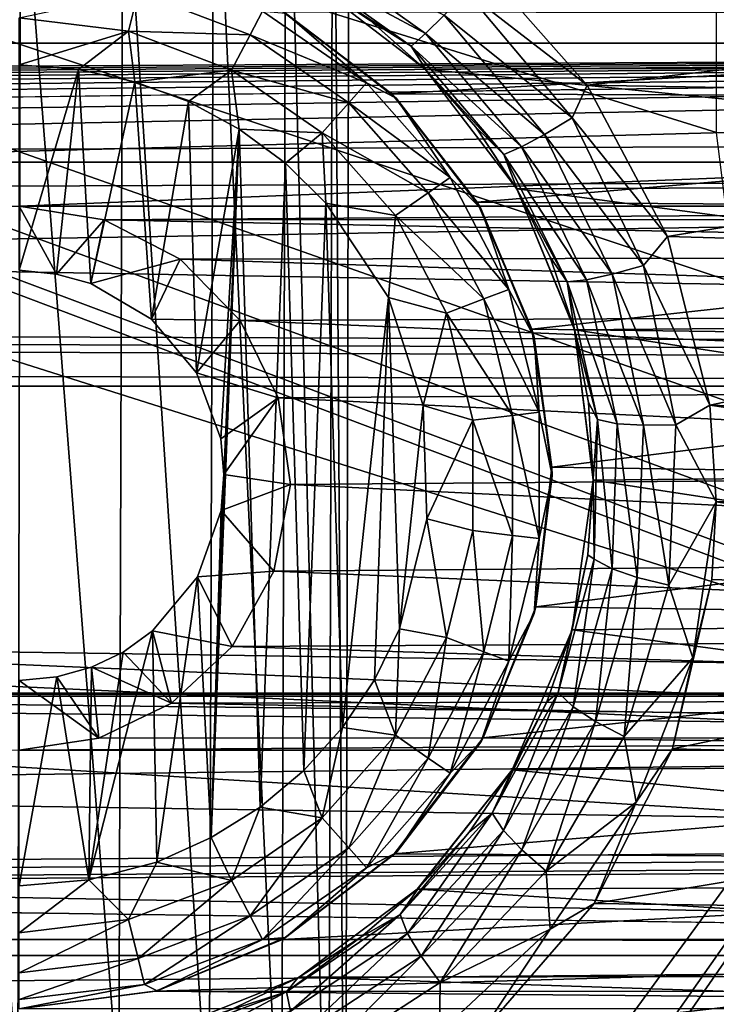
# Model space of a CAD drawing. Header units: metres. Extents: x -95 to 103, y -12 to 12.
# Tile 328 of 520: x -24.2 to -22.5, y -3.67 to -1.27. Entities that reach past the tile are written whole.
import ezdxf

# ---------------------------------------------------------------- set-up
doc = ezdxf.new("R2010")
doc.units = ezdxf.units.M
doc.layers.add('solid_P74500', color=7, linetype='CONTINUOUS')
doc.layers.add('solid_P74500_01', color=7, linetype='CONTINUOUS')

msp = doc.modelspace()

# ---------------------------------------------------------------- linework, layer by layer
at = {"layer": 'solid_P74500'}
for points in [[(-21.509121, -2.955877, 0.5), (-37.956421, 3.255723, 0.5), (-37.956421, 2.251903, 0.5)], [(-22.5, -1.545012, 0.5), (-22.5, 1.545012, 0.5), (-37.956421, 3.255723, 0.5)], [(-22.454512, -1.91126, 0.5), (-22.5, -1.545012, 0.5), (-37.956421, 3.255723, 0.5)], [(-22.322382, -2.252624, 0.5), (-22.454512, -1.91126, 0.5), (-37.956421, 3.255723, 0.5)], [(-22.111977, -2.551388, 0.5), (-22.322382, -2.252624, 0.5), (-37.956421, 3.255723, 0.5)], [(-21.835627, -2.790458, 0.5), (-22.111977, -2.551388, 0.5), (-37.956421, 3.255723, 0.5)], [(-21.509121, -2.955877, 0.5), (-21.835627, -2.790458, 0.5), (-37.956421, 3.255723, 0.5)], [(-21.509121, -2.955877, 0.5), (-37.956421, 2.251903, 0.5), (-37.956421, -2.251903, 0.5)], [(-94.018356, -1.947775, 12.347315), (89.300003, 0, 12.5), (-94.018356, 0, 12.5)], [(-20.006725, 0, -1.8), (-19.994944, -4.65, -1.8), (-23.55798, -5.118156, -1.8)], [(-20.006725, 0, -1.8), (-23.55798, -5.118156, -1.8), (-23.445156, -4.898603, -1.8)], [(-20.006725, 0, -1.8), (-23.445156, -4.898603, -1.8), (-23.405056, -4.65, -1.8)], [(-23.433969, -0.252288, -1.8), (-23.393276, 0, -1.8), (-23.405056, -4.65, -1.8)], [(-23.393276, 0, -1.8), (-20.006725, 0, -1.8), (-23.405056, -4.65, -1.8)], [(-23.548464, -0.475095, -1.8), (-23.433969, -0.252288, -1.8), (-23.445498, -4.400194, -1.8)], [(-23.433969, -0.252288, -1.8), (-23.405056, -4.65, -1.8), (-23.445498, -4.400194, -1.8)], [(-90.699997, -1.617044, 10.880484), (-13, -1.617046, 10.880494), (-13, -0.3, 10.995909)], [(-90.699997, -1.617044, 10.880484), (-13, -0.3, 10.995909), (-90.699997, -0.3, 10.995909)], [(-23.724806, -0.651567, -1.8), (-23.548464, -0.475095, -1.8), (-23.560225, -4.178985, -1.8)], [(-23.548464, -0.475095, -1.8), (-23.445498, -4.400194, -1.8), (-23.560225, -4.178985, -1.8)], [(-15, -0.5, -8.68562), (-85.675003, -1.327031, -8.597901), (-14.325, -1.326951, -8.597916)], [(-15, -0.5, -8.68562), (-85, -0.5, -8.68562), (-85.675003, -1.327031, -8.597901)], [(-23.94714, -0.765777, -1.8), (-23.724806, -0.651567, -1.8), (-23.736332, -4.004628, -1.8)], [(-23.724806, -0.651567, -1.8), (-23.560225, -4.178985, -1.8), (-23.736332, -4.004628, -1.8)], [(-8.2, -2.162539, 9.147798), (-90.699997, -2.162539, 9.147798), (-90.699997, -0.726812, 9.37156)], [(-8.2, -2.162539, 9.147798), (-90.699997, -0.726812, 9.37156), (-8.2, -0.726812, 9.37156)], [(-24.196846, -0.806697, -1.8), (-23.94714, -0.765777, -1.8), (-23.957003, -3.893337, -1.8)], [(-23.94714, -0.765777, -1.8), (-23.736332, -4.004628, -1.8), (-23.957003, -3.893337, -1.8)], [(-24.446598, -0.767877, -1.8), (-24.196846, -0.806697, -1.8), (-24.203108, -3.855084, -1.8)], [(-24.196846, -0.806697, -1.8), (-23.957003, -3.893337, -1.8), (-24.203108, -3.855084, -1.8)], [(-23.504221, -1.092901, -12.352194), (-23.209248, -1.303278, -12.332264), (-23.528614, -1.132334, -12.267335)], [(-23.163731, -1.258632, -12.392963), (-23.209248, -1.303278, -12.332264), (-23.504221, -1.092901, -12.352194)], [(-23.109192, -1.202083, -12.432596), (-23.085049, -1.123883, -12.449373), (-22.814667, -1.429255, -12.41802)], [(-20.339701, -1.146616, -12.4473), (-22.814667, -1.429255, -12.41802), (-23.085049, -1.123883, -12.449373)], [(-23.528614, -1.132334, -12.267335), (-23.244205, -1.33405, -12.247517), (-23.496389, -1.169656, -12.166054)], [(-23.209248, -1.303278, -12.332264), (-23.244205, -1.33405, -12.247517), (-23.528614, -1.132334, -12.267335)], [(-20.339701, -1.146616, -12.4473), (-20.610275, -1.466333, -12.413697), (-22.814667, -1.429255, -12.41802)], [(-20.182714, -1.38336, -11.416493), (-19.89571, -1.165409, -11.440796), (-23.498343, -1.168839, -11.440447)], [(-20.182714, -1.38336, -11.416493), (-23.498343, -1.168839, -11.440447), (-23.210138, -1.390416, -11.415636)], [(-23.344067, -1.272129, -12.156167), (-23.210138, -1.390416, -11.415636), (-23.498343, -1.168839, -11.440447)], [(-23.344067, -1.272129, -12.156167), (-23.498343, -1.168839, -11.440447), (-23.496389, -1.169656, -12.166054)], [(-23.244205, -1.33405, -12.247517), (-23.344067, -1.272129, -12.156167), (-23.496389, -1.169656, -12.166054)], [(-23.909899, -1.203009, -12.912048), (-23.93321, -1.297589, -12.977164), (-24.200001, -1.265195, -12.977164)], [(-23.636656, -1.306637, -12.912048), (-23.93321, -1.297589, -12.977164), (-23.909899, -1.203009, -12.912048)], [(-23.636656, -1.306637, -12.912048), (-23.909899, -1.203009, -12.912048), (-23.60643, -1.249048, -12.814588)], [(-23.163731, -1.258632, -12.392963), (-23.109192, -1.202083, -12.432596), (-22.851469, -1.508585, -12.398896)], [(-22.851469, -1.508585, -12.398896), (-23.109192, -1.202083, -12.432596), (-22.814667, -1.429255, -12.41802)], [(-24.200001, -1.265195, -12.977164), (-23.93321, -1.297589, -12.977164), (-24.200001, -1.38, -13)], [(-23.636656, -1.306637, -12.912048), (-23.60643, -1.249048, -12.814588), (-23.353024, -1.423962, -12.814588)], [(-23.353024, -1.423962, -12.814588), (-23.60643, -1.249048, -12.814588), (-23.549999, -1.254167, -12.7)], [(-19.852089, -1.25561, -9.820053), (-23.291304, -1.450814, -9.793117), (-23.557013, -1.250405, -9.820717)], [(-23.549999, -1.254167, -12.7), (-23.557013, -1.250405, -9.820717), (-23.291304, -1.450814, -9.793117)], [(-23.549999, -1.254167, -12.7), (-23.291304, -1.450814, -9.793117), (-23.280762, -1.460761, -12.7)], [(-23.353024, -1.423962, -12.814588), (-23.549999, -1.254167, -12.7), (-23.280762, -1.460761, -12.7)], [(-19.852089, -1.25561, -9.820053), (-20.120081, -1.462097, -9.791439), (-23.291304, -1.450814, -9.793117)], [(-23.163731, -1.258632, -12.392963), (-22.918839, -1.549119, -12.359377), (-23.209248, -1.303278, -12.332264)], [(-23.163731, -1.258632, -12.392963), (-22.851469, -1.508585, -12.398896), (-22.918839, -1.549119, -12.359377)], [(-23.206495, -1.393618, -12.142336), (-23.210138, -1.390416, -11.415636), (-23.344067, -1.272129, -12.156167)], [(-23.244205, -1.33405, -12.247517), (-23.206495, -1.393618, -12.142336), (-23.344067, -1.272129, -12.156167)], [(-23.93321, -1.297589, -12.977164), (-24.054956, -1.39136, -13), (-24.200001, -1.38, -13)], [(-23.93321, -1.297589, -12.977164), (-23.917509, -1.420984, -13), (-24.054956, -1.39136, -13)], [(-23.93321, -1.297589, -12.977164), (-23.681925, -1.392889, -12.977164), (-23.917509, -1.420984, -13)], [(-23.636656, -1.306637, -12.912048), (-23.681925, -1.392889, -12.977164), (-23.93321, -1.297589, -12.977164)], [(-23.396152, -1.472644, -12.912048), (-23.681925, -1.392889, -12.977164), (-23.636656, -1.306637, -12.912048)], [(-23.396152, -1.472644, -12.912048), (-23.636656, -1.306637, -12.912048), (-23.353024, -1.423962, -12.814588)], [(-23.209248, -1.303278, -12.332264), (-22.975004, -1.579649, -12.298852), (-23.244205, -1.33405, -12.247517)], [(-22.918839, -1.549119, -12.359377), (-22.975004, -1.579649, -12.298852), (-23.209248, -1.303278, -12.332264)], [(-84.199997, -1.723817, -8.527512), (-14.325, -1.326951, -8.597916), (-85.675003, -1.327031, -8.597901)], [(-84.199997, -1.723817, -8.527512), (-79.199997, -1.723817, -8.527512), (-14.325, -1.326951, -8.597916)], [(-79.199997, -1.723817, -8.527512), (-74.199997, -1.723817, -8.527512), (-14.325, -1.326951, -8.597916)], [(-74.199997, -1.723817, -8.527512), (-69.199997, -1.723817, -8.527512), (-14.325, -1.326951, -8.597916)], [(-69.199997, -1.723817, -8.527512), (-64.199997, -1.723817, -8.527512), (-14.325, -1.326951, -8.597916)], [(-64.199997, -1.723817, -8.527512), (-59.200001, -1.723817, -8.527512), (-14.325, -1.326951, -8.597916)], [(-59.200001, -1.723817, -8.527512), (-54.200001, -1.723817, -8.527512), (-14.325, -1.326951, -8.597916)], [(-54.200001, -1.723817, -8.527512), (-49.200001, -1.723817, -8.527512), (-14.325, -1.326951, -8.597916)], [(-49.200001, -1.723817, -8.527512), (-44.200001, -1.723817, -8.527512), (-14.325, -1.326951, -8.597916)], [(-44.200001, -1.723817, -8.527512), (-39.200001, -1.723817, -8.527512), (-14.325, -1.326951, -8.597916)], [(-39.200001, -1.723817, -8.527512), (-34.200001, -1.723817, -8.527512), (-14.325, -1.326951, -8.597916)], [(-34.200001, -1.723817, -8.527512), (-29.200001, -1.723817, -8.527512), (-14.325, -1.326951, -8.597916)], [(-24.200001, -1.723817, -8.527512), (-14.325, -1.326951, -8.597916), (-29.200001, -1.723817, -8.527512)], [(-24.200001, -1.723817, -8.527512), (-19.200001, -1.723817, -8.527512), (-14.325, -1.326951, -8.597916)], [(-23.244205, -1.33405, -12.247517), (-23.018057, -1.598545, -12.214349), (-23.206495, -1.393618, -12.142336)], [(-22.975004, -1.579649, -12.298852), (-23.018057, -1.598545, -12.214349), (-23.244205, -1.33405, -12.247517)], [(-24.200001, -1.38, -13), (-24.054956, -1.39136, -13), (-24.200001, -1.88, -13)], [(-20.406647, -1.6701, -11.378082), (-20.182714, -1.38336, -11.416493), (-23.210138, -1.390416, -11.415636)], [(-20.406647, -1.6701, -11.378082), (-23.210138, -1.390416, -11.415636), (-22.986534, -1.68181, -11.376358)], [(-23.08605, -1.531992, -12.124983), (-22.986534, -1.68181, -11.376358), (-23.210138, -1.390416, -11.415636)], [(-23.08605, -1.531992, -12.124983), (-23.210138, -1.390416, -11.415636), (-23.206495, -1.393618, -12.142336)], [(-24.054956, -1.39136, -13), (-24.108688, -1.889473, -13), (-24.200001, -1.88, -13)], [(-24.054956, -1.39136, -13), (-24.024685, -1.912145, -13), (-24.108688, -1.889473, -13)], [(-24.054956, -1.39136, -13), (-23.917509, -1.420984, -13), (-24.024685, -1.912145, -13)], [(-23.681925, -1.392889, -12.977164), (-23.787128, -1.469263, -13), (-23.917509, -1.420984, -13)], [(-23.681925, -1.392889, -12.977164), (-23.663015, -1.536785, -13), (-23.787128, -1.469263, -13)], [(-23.681925, -1.392889, -12.977164), (-23.460747, -1.545556, -12.977164), (-23.663015, -1.536785, -13)], [(-23.396152, -1.472644, -12.912048), (-23.460747, -1.545556, -12.977164), (-23.681925, -1.392889, -12.977164)], [(-23.018057, -1.598545, -12.214349), (-23.08605, -1.531992, -12.124983), (-23.206495, -1.393618, -12.142336)], [(-23.917509, -1.420984, -13), (-23.876675, -1.999008, -13), (-24.024685, -1.912145, -13)], [(-23.917509, -1.420984, -13), (-23.787128, -1.469263, -13), (-23.876675, -1.999008, -13)], [(-23.396152, -1.472644, -12.912048), (-23.353024, -1.423962, -12.814588), (-23.14884, -1.654437, -12.814588)], [(-23.14884, -1.654437, -12.814588), (-23.353024, -1.423962, -12.814588), (-23.280762, -1.460761, -12.7)], [(-22.851469, -1.508585, -12.398896), (-22.814667, -1.429255, -12.41802), (-22.619183, -1.798082, -12.37)], [(-20.610275, -1.466333, -12.413697), (-22.619183, -1.798082, -12.37), (-22.814667, -1.429255, -12.41802)], [(-20.120081, -1.462097, -9.791439), (-23.083183, -1.714678, -9.750379), (-23.291304, -1.450814, -9.793117)], [(-23.280762, -1.460761, -12.7), (-23.291304, -1.450814, -9.793117), (-23.083183, -1.714678, -9.750379)], [(-23.280762, -1.460761, -12.7), (-23.083183, -1.714678, -9.750379), (-23.074167, -1.73, -12.7)], [(-23.14884, -1.654437, -12.814588), (-23.280762, -1.460761, -12.7), (-23.074167, -1.73, -12.7)], [(-20.120081, -1.462097, -9.791439), (-20.328276, -1.734278, -9.746911), (-23.083183, -1.714678, -9.750379)], [(-23.787128, -1.469263, -13), (-23.767344, -2.12986, -13), (-23.876675, -1.999008, -13)], [(-23.787128, -1.469263, -13), (-23.663015, -1.536785, -13), (-23.767344, -2.12986, -13)], [(-23.202366, -1.691383, -12.912048), (-23.460747, -1.545556, -12.977164), (-23.396152, -1.472644, -12.912048)], [(-23.202366, -1.691383, -12.912048), (-23.396152, -1.472644, -12.912048), (-23.14884, -1.654437, -12.814588)], [(-20.610275, -1.466333, -12.413697), (-20.799236, -1.848754, -12.362529), (-22.619183, -1.798082, -12.37)], [(-22.918839, -1.549119, -12.359377), (-22.851469, -1.508585, -12.398896), (-22.677946, -1.868371, -12.348542)], [(-22.677946, -1.868371, -12.348542), (-22.851469, -1.508585, -12.398896), (-22.619183, -1.798082, -12.37)], [(-22.984854, -1.684718, -12.102948), (-22.986534, -1.68181, -11.376358), (-23.08605, -1.531992, -12.124983)], [(-23.018057, -1.598545, -12.214349), (-22.984854, -1.684718, -12.102948), (-23.08605, -1.531992, -12.124983)], [(-23.663015, -1.536785, -13), (-23.708231, -2.290595, -13), (-23.767344, -2.12986, -13)], [(-23.663015, -1.536785, -13), (-23.731501, -3.262584, -13), (-23.70072, -2.377952, -13)], [(-23.663015, -1.536785, -13), (-23.611973, -3.188541, -13), (-23.731501, -3.262584, -13)], [(-23.663015, -1.536785, -13), (-23.70072, -2.377952, -13), (-23.708231, -2.290595, -13)], [(-23.663015, -1.536785, -13), (-23.550756, -1.619436, -13), (-23.611973, -3.188541, -13)], [(-23.460747, -1.545556, -12.977164), (-23.550756, -1.619436, -13), (-23.663015, -1.536785, -13)], [(-23.460747, -1.545556, -12.977164), (-23.451893, -1.71681, -13), (-23.550756, -1.619436, -13)], [(-23.460747, -1.545556, -12.977164), (-23.282534, -1.746719, -12.977164), (-23.451893, -1.71681, -13)], [(-23.202366, -1.691383, -12.912048), (-23.282534, -1.746719, -12.977164), (-23.460747, -1.545556, -12.977164)], [(-22.918839, -1.549119, -12.359377), (-22.75362, -1.890035, -12.309217), (-22.975004, -1.579649, -12.298852)], [(-22.918839, -1.549119, -12.359377), (-22.677946, -1.868371, -12.348542), (-22.75362, -1.890035, -12.309217)], [(-22.975004, -1.579649, -12.298852), (-22.816313, -1.903859, -12.248991), (-23.018057, -1.598545, -12.214349)], [(-22.75362, -1.890035, -12.309217), (-22.816313, -1.903859, -12.248991), (-22.975004, -1.579649, -12.298852)], [(-23.018057, -1.598545, -12.214349), (-22.863821, -1.908603, -12.164905), (-22.984854, -1.684718, -12.102948)], [(-22.816313, -1.903859, -12.248991), (-22.863821, -1.908603, -12.164905), (-23.018057, -1.598545, -12.214349)], [(-90.699997, -1.617044, 10.880484), (-90.699997, -2.910733, 10.607904), (-13, -1.617046, 10.880494)], [(-90.699997, -2.910733, 10.607904), (-13, -2.910733, 10.607904), (-13, -1.617046, 10.880494)], [(-23.550756, -1.619436, -13), (-23.505365, -3.099296, -13), (-23.611973, -3.188541, -13)], [(-23.550756, -1.619436, -13), (-23.451893, -1.71681, -13), (-23.505365, -3.099296, -13)], [(-23.202366, -1.691383, -12.912048), (-23.14884, -1.654437, -12.814588), (-23.005747, -1.92708, -12.814588)], [(-23.005747, -1.92708, -12.814588), (-23.14884, -1.654437, -12.814588), (-23.074167, -1.73, -12.7)], [(-20.548954, -2.005872, -11.323713), (-20.406647, -1.6701, -11.378082), (-22.986534, -1.68181, -11.376358)], [(-23.066559, -1.950143, -12.912048), (-23.282534, -1.746719, -12.977164), (-23.202366, -1.691383, -12.912048)], [(-23.066559, -1.950143, -12.912048), (-23.202366, -1.691383, -12.912048), (-23.005747, -1.92708, -12.814588)], [(-20.548954, -2.005872, -11.323713), (-22.986534, -1.68181, -11.376358), (-22.846163, -2.025086, -11.320292)], [(-22.846676, -2.021512, -12.043838), (-22.846163, -2.025086, -11.320292), (-22.986534, -1.68181, -11.376358)], [(-22.904757, -1.848638, -12.075824), (-22.986534, -1.68181, -11.376358), (-22.984854, -1.684718, -12.102948)], [(-22.846676, -2.021512, -12.043838), (-22.986534, -1.68181, -11.376358), (-22.904757, -1.848638, -12.075824)], [(-22.863821, -1.908603, -12.164905), (-22.904757, -1.848638, -12.075824), (-22.984854, -1.684718, -12.102948)], [(-24.200001, -1.723817, -8.527512), (-23.9928, -1.757161, -8.520703), (-19.200001, -1.723817, -8.527512)], [(-24.108688, -1.889473, -13), (-23.9928, -1.757161, -8.520703), (-24.200001, -1.723817, -8.527512)], [(-24.200001, -1.88, -13), (-24.108688, -1.889473, -13), (-24.200001, -1.723817, -8.527512)], [(-23.9928, -1.757161, -8.520703), (-19.403357, -1.756095, -8.520923), (-19.200001, -1.723817, -8.527512)], [(-23.451893, -1.71681, -13), (-23.411119, -2.99403, -13), (-23.505365, -3.099296, -13)], [(-23.451893, -1.71681, -13), (-23.298901, -1.946654, -13), (-23.411119, -2.99403, -13)], [(-23.282534, -1.746719, -12.977164), (-23.298901, -1.946654, -13), (-23.451893, -1.71681, -13)], [(-20.328276, -1.734278, -9.746911), (-22.949829, -2.023391, -9.691021), (-23.083183, -1.714678, -9.750379)], [(-23.074167, -1.73, -12.7), (-23.083183, -1.714678, -9.750379), (-22.949829, -2.023391, -9.691021)], [(-23.282534, -1.746719, -12.977164), (-23.157639, -1.984685, -12.977164), (-23.298901, -1.946654, -13)], [(-23.066559, -1.950143, -12.912048), (-23.157639, -1.984685, -12.977164), (-23.282534, -1.746719, -12.977164)], [(-23.074167, -1.73, -12.7), (-22.949829, -2.023391, -9.691021), (-22.944296, -2.043535, -12.7)], [(-23.005747, -1.92708, -12.814588), (-23.074167, -1.73, -12.7), (-22.944296, -2.043535, -12.7)], [(-20.328276, -1.734278, -9.746911), (-20.458294, -2.055073, -9.684352), (-22.949829, -2.023391, -9.691021)], [(-24.108688, -1.889473, -13), (-24.024685, -1.912145, -13), (-23.9928, -1.757161, -8.520703)], [(-24.024685, -1.912145, -13), (-23.807367, -1.853611, -8.500242), (-23.9928, -1.757161, -8.520703)], [(-23.9928, -1.757161, -8.520703), (-19.582502, -1.845929, -8.501914), (-19.403357, -1.756095, -8.520923)], [(-23.9928, -1.757161, -8.520703), (-23.807367, -1.853611, -8.500242), (-19.582502, -1.845929, -8.501914)], [(-17, -2.917726, 11.123708), (-90.699997, -2.917726, 11.123708), (-92.5, -1.797398, 11.358476)], [(-22.677946, -1.868371, -12.348542), (-22.619183, -1.798082, -12.37), (-22.515591, -2.208822, -12.303296)], [(-20.799236, -1.848754, -12.362529), (-22.515591, -2.208822, -12.303296), (-22.619183, -1.798082, -12.37)], [(-23.807367, -1.853611, -8.500242), (-19.726404, -1.985125, -8.470494), (-19.582502, -1.845929, -8.501914)], [(-24.024685, -1.912145, -13), (-23.876675, -1.999008, -13), (-23.807367, -1.853611, -8.500242)], [(-23.876675, -1.999008, -13), (-23.660755, -2.0028, -8.466332), (-23.807367, -1.853611, -8.500242)], [(-23.807367, -1.853611, -8.500242), (-23.660755, -2.0028, -8.466332), (-19.726404, -1.985125, -8.470494)], [(-22.863821, -1.908603, -12.164905), (-22.846676, -2.021512, -12.043838), (-22.904757, -1.848638, -12.075824)], [(-22.75362, -1.890035, -12.309217), (-22.677946, -1.868371, -12.348542), (-22.598654, -2.25656, -12.280843)], [(-22.598654, -2.25656, -12.280843), (-22.677946, -1.868371, -12.348542), (-22.515591, -2.208822, -12.303296)], [(-20.799236, -1.848754, -12.362529), (-20.890749, -2.265586, -12.292971), (-22.515591, -2.208822, -12.303296)], [(-22.75362, -1.890035, -12.309217), (-22.677485, -2.258013, -12.241775), (-22.816313, -1.903859, -12.248991)], [(-22.75362, -1.890035, -12.309217), (-22.598654, -2.25656, -12.280843), (-22.677485, -2.258013, -12.241775)], [(-22.816313, -1.903859, -12.248991), (-22.741932, -2.2541, -12.181941), (-22.863821, -1.908603, -12.164905)], [(-22.863821, -1.908603, -12.164905), (-22.789577, -2.244018, -12.098402), (-22.846676, -2.021512, -12.043838)], [(-22.741932, -2.2541, -12.181941), (-22.789577, -2.244018, -12.098402), (-22.863821, -1.908603, -12.164905)], [(-22.677485, -2.258013, -12.241775), (-22.741932, -2.2541, -12.181941), (-22.816313, -1.903859, -12.248991)], [(-23.066559, -1.950143, -12.912048), (-23.005747, -1.92708, -12.814588), (-22.932058, -2.226044, -12.814588)], [(-22.932058, -2.226044, -12.814588), (-23.005747, -1.92708, -12.814588), (-22.944296, -2.043535, -12.7)], [(-23.298901, -1.946654, -13), (-23.33312, -2.878491, -13), (-23.411119, -2.99403, -13)], [(-23.298901, -1.946654, -13), (-23.272678, -2.75358, -13), (-23.33312, -2.878491, -13)], [(-23.298901, -1.946654, -13), (-23.214642, -2.209673, -13), (-23.272678, -2.75358, -13)], [(-23.157639, -1.984685, -12.977164), (-23.214642, -2.209673, -13), (-23.298901, -1.946654, -13)], [(-22.996624, -2.233884, -12.912048), (-23.157639, -1.984685, -12.977164), (-23.066559, -1.950143, -12.912048)], [(-22.996624, -2.233884, -12.912048), (-23.066559, -1.950143, -12.912048), (-22.932058, -2.226044, -12.814588)], [(-23.660755, -2.0028, -8.466332), (-19.822985, -2.164172, -8.426527), (-19.726404, -1.985125, -8.470494)], [(-23.157639, -1.984685, -12.977164), (-23.093323, -2.245625, -12.977164), (-23.214642, -2.209673, -13)], [(-22.996624, -2.233884, -12.912048), (-23.093323, -2.245625, -12.977164), (-23.157639, -1.984685, -12.977164)], [(-23.876675, -1.999008, -13), (-23.767344, -2.12986, -13), (-23.660755, -2.0028, -8.466332)], [(-23.767344, -2.12986, -13), (-23.568012, -2.190957, -8.419602), (-23.660755, -2.0028, -8.466332)], [(-23.660755, -2.0028, -8.466332), (-23.568012, -2.190957, -8.419602), (-19.822985, -2.164172, -8.426527)], [(-20.59923, -2.369275, -11.25329), (-20.548954, -2.005872, -11.323713), (-22.846163, -2.025086, -11.320292)], [(-20.458294, -2.055073, -9.684352), (-22.901043, -2.360147, -9.614557), (-22.949829, -2.023391, -9.691021)], [(-22.944296, -2.043535, -12.7), (-22.949829, -2.023391, -9.691021), (-22.901043, -2.360147, -9.614557)], [(-22.811359, -2.202023, -12.006561), (-22.846163, -2.025086, -11.320292), (-22.846676, -2.021512, -12.043838)], [(-22.789577, -2.244018, -12.098402), (-22.811359, -2.202023, -12.006561), (-22.846676, -2.021512, -12.043838)], [(-20.59923, -2.369275, -11.25329), (-22.846163, -2.025086, -11.320292), (-22.800606, -2.391351, -11.248619)], [(-22.80002, -2.387494, -11.96336), (-22.800606, -2.391351, -11.248619), (-22.846163, -2.025086, -11.320292)], [(-22.80002, -2.387494, -11.96336), (-22.846163, -2.025086, -11.320292), (-22.811359, -2.202023, -12.006561)], [(-22.944296, -2.043535, -12.7), (-22.901043, -2.360147, -9.614557), (-22.9, -2.38, -12.7)], [(-22.932058, -2.226044, -12.814588), (-22.944296, -2.043535, -12.7), (-22.9, -2.38, -12.7)], [(-20.458294, -2.055073, -9.684352), (-20.499374, -2.396642, -9.605525), (-22.901043, -2.360147, -9.614557)], [(-23.767344, -2.12986, -13), (-23.708231, -2.290595, -13), (-23.568012, -2.190957, -8.419602)], [(-16.67, -3.55, 8.703878), (-90.699997, -3.55, 8.703878), (-90.699997, -2.162539, 9.147798)], [(-16.67, -3.301332, 8.801205), (-16.67, -3.55, 8.703878), (-90.699997, -2.162539, 9.147798)], [(-16.67, -3.301332, 8.801205), (-90.699997, -2.162539, 9.147798), (-16.67, -3.05, 8.891428)], [(-14.67, -3.05, 8.891428), (-16.67, -3.05, 8.891428), (-90.699997, -2.162539, 9.147798)], [(-8.2, -2.162539, 9.147798), (-14.67, -3.05, 8.891428), (-90.699997, -2.162539, 9.147798)], [(-23.568012, -2.190957, -8.419602), (-19.861526, -2.371784, -8.370462), (-19.822985, -2.164172, -8.426527)], [(-23.708231, -2.290595, -13), (-23.70072, -2.377952, -13), (-23.568012, -2.190957, -8.419602)], [(-23.70072, -2.377952, -13), (-23.538437, -2.402006, -8.36184), (-23.568012, -2.190957, -8.419602)], [(-23.568012, -2.190957, -8.419602), (-23.538437, -2.402006, -8.36184), (-19.861526, -2.371784, -8.370462)], [(-22.789577, -2.244018, -12.098402), (-22.80002, -2.387494, -11.96336), (-22.811359, -2.202023, -12.006561)], [(-23.214642, -2.209673, -13), (-23.205721, -2.485715, -13), (-23.272678, -2.75358, -13)], [(-23.093323, -2.245625, -12.977164), (-23.205721, -2.485715, -13), (-23.214642, -2.209673, -13)], [(-22.996624, -2.233884, -12.912048), (-22.932058, -2.226044, -12.814588), (-22.932058, -2.533956, -12.814588)], [(-22.932058, -2.533956, -12.814588), (-22.932058, -2.226044, -12.814588), (-22.9, -2.38, -12.7)], [(-22.598654, -2.25656, -12.280843), (-22.515591, -2.208822, -12.303296), (-22.50016, -2.444274, -12.258692)], [(-20.899744, -2.4446, -12.258627), (-22.50016, -2.444274, -12.258692), (-22.515591, -2.208822, -12.303296)], [(-20.890749, -2.265586, -12.292971), (-20.899744, -2.4446, -12.258627), (-22.515591, -2.208822, -12.303296)], [(-37.956421, -2.251903, 0.5), (-37.956421, -3.255723, 0.5), (-16.67, -3.55, 0.5)], [(-21.149256, -3.037568, 0.5), (-37.956421, -2.251903, 0.5), (-16.67, -3.55, 0.5)], [(-21.509121, -2.955877, 0.5), (-37.956421, -2.251903, 0.5), (-21.149256, -3.037568, 0.5)], [(-23.093323, -2.245625, -12.977164), (-23.093323, -2.514375, -12.977164), (-23.205721, -2.485715, -13)], [(-22.996624, -2.526116, -12.912048), (-23.093323, -2.245625, -12.977164), (-22.996624, -2.233884, -12.912048)], [(-22.996624, -2.526116, -12.912048), (-23.093323, -2.514375, -12.977164), (-23.093323, -2.245625, -12.977164)], [(-22.996624, -2.526116, -12.912048), (-22.996624, -2.233884, -12.912048), (-22.932058, -2.533956, -12.814588)], [(-22.789577, -2.244018, -12.098402), (-22.797722, -2.584071, -12.016756), (-22.80002, -2.387494, -11.96336)], [(-22.754154, -2.607856, -12.099747), (-22.797722, -2.584071, -12.016756), (-22.789577, -2.244018, -12.098402)], [(-22.741932, -2.2541, -12.181941), (-22.754154, -2.607856, -12.099747), (-22.789577, -2.244018, -12.098402)], [(-22.692701, -2.628837, -12.159188), (-22.754154, -2.607856, -12.099747), (-22.741932, -2.2541, -12.181941)], [(-22.677485, -2.258013, -12.241775), (-22.692701, -2.628837, -12.159188), (-22.741932, -2.2541, -12.181941)], [(-22.677485, -2.258013, -12.241775), (-22.615919, -2.647318, -12.198), (-22.692701, -2.628837, -12.159188)], [(-22.677485, -2.258013, -12.241775), (-22.598654, -2.25656, -12.280843), (-22.615919, -2.647318, -12.198)], [(-22.615919, -2.647318, -12.198), (-22.598654, -2.25656, -12.280843), (-22.50016, -2.444274, -12.258692)], [(-23.538437, -2.402006, -8.36184), (-19.832134, -2.582519, -8.307863), (-19.861526, -2.371784, -8.370462)], [(-20.499374, -2.396642, -9.605525), (-22.940207, -2.700332, -9.524611), (-22.901043, -2.360147, -9.614557)], [(-22.9, -2.38, -12.7), (-22.901043, -2.360147, -9.614557), (-22.940207, -2.700332, -9.524611)], [(-20.553787, -2.735547, -11.169906), (-20.59923, -2.369275, -11.25329), (-22.800606, -2.391351, -11.248619)], [(-23.731501, -3.262584, -13), (-23.707512, -2.46539, -13), (-23.70072, -2.377952, -13)], [(-23.70072, -2.377952, -13), (-23.707512, -2.46539, -13), (-23.538437, -2.402006, -8.36184)], [(-22.9, -2.38, -12.7), (-22.940207, -2.700332, -9.524611), (-22.944296, -2.716465, -12.7)], [(-22.932058, -2.533956, -12.814588), (-22.9, -2.38, -12.7), (-22.944296, -2.716465, -12.7)], [(-20.499374, -2.396642, -9.605525), (-20.44998, -2.736265, -9.51435), (-22.940207, -2.700332, -9.524611)], [(-20.553787, -2.735547, -11.169906), (-22.800606, -2.391351, -11.248619), (-22.851887, -2.756503, -11.164752)], [(-22.851372, -2.755769, -11.865956), (-22.851887, -2.756503, -11.164752), (-22.800606, -2.391351, -11.248619)], [(-22.851372, -2.755769, -11.865956), (-22.800606, -2.391351, -11.248619), (-22.813433, -2.573467, -11.916107)], [(-22.813433, -2.573467, -11.916107), (-22.800606, -2.391351, -11.248619), (-22.80002, -2.387494, -11.96336)], [(-22.797722, -2.584071, -12.016756), (-22.813433, -2.573467, -11.916107), (-22.80002, -2.387494, -11.96336)], [(-23.707512, -2.46539, -13), (-23.578682, -2.613603, -8.298137), (-23.538437, -2.402006, -8.36184)], [(-23.538437, -2.402006, -8.36184), (-23.578682, -2.613603, -8.298137), (-19.832134, -2.582519, -8.307863)], [(-22.557003, -2.824501, -12.176331), (-22.615919, -2.647318, -12.198), (-22.50016, -2.444274, -12.258692)], [(-22.557003, -2.824501, -12.176331), (-22.50016, -2.444274, -12.258692), (-22.511219, -2.63359, -12.219419)], [(-20.882362, -2.687148, -12.207753), (-22.511219, -2.63359, -12.219419), (-22.50016, -2.444274, -12.258692)], [(-20.899744, -2.4446, -12.258627), (-20.882362, -2.687148, -12.207753), (-22.50016, -2.444274, -12.258692)], [(89.300003, -2.500021, 12.247444), (89.300003, -2.45, 12.257548), (-94.018356, -3.847966, 11.892988)], [(-23.707512, -2.46539, -13), (-23.765335, -2.626765, -13), (-23.578682, -2.613603, -8.298137)], [(-23.731501, -3.262584, -13), (-23.765335, -2.626765, -13), (-23.707512, -2.46539, -13)], [(-23.157639, -2.775315, -12.977164), (-23.272678, -2.75358, -13), (-23.205721, -2.485715, -13)], [(-23.093323, -2.514375, -12.977164), (-23.157639, -2.775315, -12.977164), (-23.205721, -2.485715, -13)], [(89.300003, -2.55, 12.237136), (89.300003, -2.500021, 12.247444), (-94.018356, -3.847966, 11.892988)], [(-23.066559, -2.809857, -12.912048), (-23.157639, -2.775315, -12.977164), (-23.093323, -2.514375, -12.977164)], [(-23.066559, -2.809857, -12.912048), (-23.093323, -2.514375, -12.977164), (-22.996624, -2.526116, -12.912048)], [(-23.066559, -2.809857, -12.912048), (-22.996624, -2.526116, -12.912048), (-23.005747, -2.832921, -12.814588)], [(-22.996624, -2.526116, -12.912048), (-22.932058, -2.533956, -12.814588), (-23.005747, -2.832921, -12.814588)], [(-23.005747, -2.832921, -12.814588), (-22.932058, -2.533956, -12.814588), (-22.944296, -2.716465, -12.7)], [(92.5, -2.55, 12.237136), (89.300003, -2.55, 12.237136), (-94.018356, -3.847966, 11.892988)], [(92.5, -4.414677, 11.694401), (92.5, -2.55, 12.237136), (-94.018356, -3.847966, 11.892988)], [(-23.578682, -2.613603, -8.298137), (-19.735502, -2.774547, -8.245719), (-19.832134, -2.582519, -8.307863)], [(-22.885483, -2.909206, -11.924639), (-22.851372, -2.755769, -11.865956), (-22.813433, -2.573467, -11.916107)], [(-22.797722, -2.584071, -12.016756), (-22.885483, -2.909206, -11.924639), (-22.813433, -2.573467, -11.916107)], [(-22.849274, -2.943991, -12.007279), (-22.885483, -2.909206, -11.924639), (-22.797722, -2.584071, -12.016756)], [(-22.754154, -2.607856, -12.099747), (-22.849274, -2.943991, -12.007279), (-22.797722, -2.584071, -12.016756)], [(-23.765335, -2.626765, -13), (-23.680796, -2.796605, -8.238264), (-23.578682, -2.613603, -8.298137)], [(-23.578682, -2.613603, -8.298137), (-23.680796, -2.796605, -8.238264), (-19.735502, -2.774547, -8.245719)], [(-22.794865, -2.979841, -12.06647), (-22.849274, -2.943991, -12.007279), (-22.754154, -2.607856, -12.099747)], [(-22.692701, -2.628837, -12.159188), (-22.794865, -2.979841, -12.06647), (-22.754154, -2.607856, -12.099747)], [(-23.765335, -2.626765, -13), (-23.874678, -2.759121, -13), (-23.680796, -2.796605, -8.238264)], [(-23.864315, -3.321975, -13), (-23.874678, -2.759121, -13), (-23.765335, -2.626765, -13)], [(-23.731501, -3.262584, -13), (-23.864315, -3.321975, -13), (-23.765335, -2.626765, -13)], [(-22.692701, -2.628837, -12.159188), (-22.724827, -3.016501, -12.105119), (-22.794865, -2.979841, -12.06647)], [(-22.692701, -2.628837, -12.159188), (-22.615919, -2.647318, -12.198), (-22.724827, -3.016501, -12.105119)], [(-20.882362, -2.687148, -12.207753), (-22.607012, -3.046415, -12.123092), (-22.511219, -2.63359, -12.219419)], [(-22.557003, -2.824501, -12.176331), (-22.511219, -2.63359, -12.219419), (-22.607012, -3.046415, -12.123092)], [(-22.557003, -2.824501, -12.176331), (-22.724827, -3.016501, -12.105119), (-22.615919, -2.647318, -12.198)], [(-20.44998, -2.736265, -9.51435), (-23.068119, -3.019568, -9.428267), (-22.940207, -2.700332, -9.524611)], [(-22.944296, -2.716465, -12.7), (-22.940207, -2.700332, -9.524611), (-23.068119, -3.019568, -9.428267)], [(-20.882362, -2.687148, -12.207753), (-20.776768, -3.089321, -12.112229), (-22.607012, -3.046415, -12.123092)], [(-22.944296, -2.716465, -12.7), (-23.068119, -3.019568, -9.428267), (-23.074167, -3.03, -12.7)], [(-23.005747, -2.832921, -12.814588), (-22.944296, -2.716465, -12.7), (-23.074167, -3.03, -12.7)], [(-23.282534, -3.013281, -12.977164), (-23.33312, -2.878491, -13), (-23.272678, -2.75358, -13)], [(-23.157639, -2.775315, -12.977164), (-23.282534, -3.013281, -12.977164), (-23.272678, -2.75358, -13)], [(-20.44998, -2.736265, -9.51435), (-20.312622, -3.052197, -9.417754), (-23.068119, -3.019568, -9.428267)], [(-20.412619, -3.07956, -11.079996), (-22.851887, -2.756503, -11.164752), (-22.997721, -3.097138, -11.075095)], [(-22.997576, -3.097061, -11.758938), (-22.997721, -3.097138, -11.075095), (-22.851887, -2.756503, -11.164752)], [(-22.997576, -3.097061, -11.758938), (-22.851887, -2.756503, -11.164752), (-22.913216, -2.93153, -11.812183)], [(-22.913216, -2.93153, -11.812183), (-22.851887, -2.756503, -11.164752), (-22.851372, -2.755769, -11.865956)], [(-22.885483, -2.909206, -11.924639), (-22.913216, -2.93153, -11.812183), (-22.851372, -2.755769, -11.865956)], [(-20.412619, -3.07956, -11.079996), (-20.553787, -2.735547, -11.169906), (-22.851887, -2.756503, -11.164752)], [(-24.029669, -3.365383, -13), (-23.946199, -2.810744, -13), (-23.874678, -2.759121, -13)], [(-23.864315, -3.321975, -13), (-24.029669, -3.365383, -13), (-23.874678, -2.759121, -13)], [(-23.874678, -2.759121, -13), (-23.946199, -2.810744, -13), (-23.828306, -2.935004, -8.189979)], [(-23.874678, -2.759121, -13), (-23.828306, -2.935004, -8.189979), (-23.680796, -2.796605, -8.238264)], [(-23.680796, -2.796605, -8.238264), (-19.58625, -2.924519, -8.193728), (-19.735502, -2.774547, -8.245719)], [(-23.202366, -3.068617, -12.912048), (-23.282534, -3.013281, -12.977164), (-23.157639, -2.775315, -12.977164)], [(-23.202366, -3.068617, -12.912048), (-23.157639, -2.775315, -12.977164), (-23.066559, -2.809857, -12.912048)], [(-23.680796, -2.796605, -8.238264), (-23.828306, -2.935004, -8.189979), (-19.58625, -2.924519, -8.193728)], [(-24.029669, -3.365383, -13), (-24.023687, -2.847516, -13), (-23.946199, -2.810744, -13)], [(-23.946199, -2.810744, -13), (-24.023687, -2.847516, -13), (-23.828306, -2.935004, -8.189979)], [(-23.202366, -3.068617, -12.912048), (-23.066559, -2.809857, -12.912048), (-23.14884, -3.105563, -12.814588)], [(-23.066559, -2.809857, -12.912048), (-23.005747, -2.832921, -12.814588), (-23.14884, -3.105563, -12.814588)], [(-22.557003, -2.824501, -12.176331), (-22.695648, -3.176524, -12.087856), (-22.724827, -3.016501, -12.105119)], [(-22.557003, -2.824501, -12.176331), (-22.607012, -3.046415, -12.123092), (-22.695648, -3.176524, -12.087856)], [(-24.023687, -2.847516, -13), (-24.108171, -2.870482, -13), (-24.005268, -3.020148, -8.158965)], [(-24.029669, -3.365383, -13), (-24.108171, -2.870482, -13), (-24.023687, -2.847516, -13)], [(-24.023687, -2.847516, -13), (-24.005268, -3.020148, -8.158965), (-23.828306, -2.935004, -8.189979)], [(-23.14884, -3.105563, -12.814588), (-23.005747, -2.832921, -12.814588), (-23.074167, -3.03, -12.7)], [(-24.108171, -2.870482, -13), (-24.200001, -2.88, -13), (-24.005268, -3.020148, -8.158965)], [(-24.200001, -3.38, -13), (-24.200001, -2.88, -13), (-24.108171, -2.870482, -13)], [(-24.029669, -3.365383, -13), (-24.200001, -3.38, -13), (-24.108171, -2.870482, -13)], [(-23.282534, -3.013281, -12.977164), (-23.411119, -2.99403, -13), (-23.33312, -2.878491, -13)], [(-24.200001, -2.88, -13), (-24.200001, -3.049433, -8.148065), (-24.005268, -3.020148, -8.158965)], [(-90.699997, -2.917726, 11.123708), (-16.78986, -2.912514, 11.097918), (-16.580158, -2.910733, 11.071284)], [(-90.699997, -2.910733, 10.607904), (-16.580158, -2.910733, 11.071284), (-14.790274, -2.910733, 10.839775)], [(-90.699997, -2.910733, 11.071284), (-16.580158, -2.910733, 11.071284), (-90.699997, -2.910733, 11.022143)], [(-90.699997, -2.910733, 10.607904), (-90.699997, -2.910733, 11.022143), (-16.580158, -2.910733, 11.071284)], [(-90.699997, -2.917726, 11.123708), (-16.580158, -2.910733, 11.071284), (-90.699997, -2.910733, 11.071284)], [(-90.699997, -2.910733, 10.607904), (-14.790274, -2.910733, 10.839775), (-13, -2.910733, 10.607904)], [(-16.78986, -2.912514, 11.097918), (-90.699997, -2.917726, 11.123708), (-17, -2.917726, 11.123708)], [(-23.828306, -2.935004, -8.189979), (-19.402372, -3.017784, -8.15984), (-19.58625, -2.924519, -8.193728)], [(-22.885483, -2.909206, -11.924639), (-23.046171, -3.202642, -11.82919), (-22.913216, -2.93153, -11.812183)], [(-23.01907, -3.24487, -11.911857), (-23.046171, -3.202642, -11.82919), (-22.885483, -2.909206, -11.924639)], [(-22.849274, -2.943991, -12.007279), (-23.01907, -3.24487, -11.911857), (-22.885483, -2.909206, -11.924639)], [(-23.828306, -2.935004, -8.189979), (-24.005268, -3.020148, -8.158965), (-19.402372, -3.017784, -8.15984)], [(-23.046171, -3.202642, -11.82919), (-22.997576, -3.097061, -11.758938), (-22.913216, -2.93153, -11.812183)], [(-22.974543, -3.292425, -11.971065), (-23.01907, -3.24487, -11.911857), (-22.849274, -2.943991, -12.007279)], [(-22.794865, -2.979841, -12.06647), (-22.974543, -3.292425, -11.971065), (-22.849274, -2.943991, -12.007279)], [(-23.460747, -3.214443, -12.977164), (-23.505365, -3.099296, -13), (-23.411119, -2.99403, -13)], [(-23.282534, -3.013281, -12.977164), (-23.460747, -3.214443, -12.977164), (-23.411119, -2.99403, -13)], [(-22.794865, -2.979841, -12.06647), (-22.915028, -3.344452, -12.009725), (-22.974543, -3.292425, -11.971065)], [(-22.794865, -2.979841, -12.06647), (-22.724827, -3.016501, -12.105119), (-22.915028, -3.344452, -12.009725)], [(-24.200001, -3.049433, -8.148065), (-19.200001, -3.049433, -8.148065), (-19.402372, -3.017784, -8.15984)], [(-24.005268, -3.020148, -8.158965), (-24.200001, -3.049433, -8.148065), (-19.402372, -3.017784, -8.15984)], [(-23.396152, -3.287356, -12.912048), (-23.460747, -3.214443, -12.977164), (-23.282534, -3.013281, -12.977164)], [(-23.396152, -3.287356, -12.912048), (-23.282534, -3.013281, -12.977164), (-23.202366, -3.068617, -12.912048)], [(-20.312622, -3.052197, -9.417754), (-23.285477, -3.302219, -9.333025), (-23.068119, -3.019568, -9.428267)], [(-23.074167, -3.03, -12.7), (-23.068119, -3.019568, -9.428267), (-23.285477, -3.302219, -9.333025)], [(-22.695648, -3.176524, -12.087856), (-22.915028, -3.344452, -12.009725), (-22.724827, -3.016501, -12.105119)], [(-23.074167, -3.03, -12.7), (-23.285477, -3.302219, -9.333025), (-23.280762, -3.299239, -12.7)], [(-23.14884, -3.105563, -12.814588), (-23.074167, -3.03, -12.7), (-23.280762, -3.299239, -12.7)], [(-20.776768, -3.089321, -12.112229), (-22.79776, -3.423377, -12.022083), (-22.607012, -3.046415, -12.123092)], [(-22.695648, -3.176524, -12.087856), (-22.607012, -3.046415, -12.123092), (-22.79776, -3.423377, -12.022083)], [(-19.200001, -3.049433, -8.148065), (-85.675003, -3.841013, -7.806084), (-14.325, -3.840867, -7.806155)], [(-24.200001, -3.049433, -8.148065), (-85.675003, -3.841013, -7.806084), (-19.200001, -3.049433, -8.148065)], [(-23.396152, -3.287356, -12.912048), (-23.202366, -3.068617, -12.912048), (-23.353024, -3.336038, -12.814588)], [(-23.202366, -3.068617, -12.912048), (-23.14884, -3.105563, -12.814588), (-23.353024, -3.336038, -12.814588)], [(-20.312622, -3.052197, -9.417754), (-20.094948, -3.321639, -9.326131), (-23.285477, -3.302219, -9.333025)], [(-20.181551, -3.377074, -10.99297), (-20.412619, -3.07956, -11.079996), (-22.997721, -3.097138, -11.075095)], [(-20.776768, -3.089321, -12.112229), (-20.58156, -3.453269, -12.013532), (-22.79776, -3.423377, -12.022083)], [(-23.460747, -3.214443, -12.977164), (-23.611973, -3.188541, -13), (-23.505365, -3.099296, -13)], [(-23.353024, -3.336038, -12.814588), (-23.14884, -3.105563, -12.814588), (-23.280762, -3.299239, -12.7)], [(-20.181551, -3.377074, -10.99297), (-22.997721, -3.097138, -11.075095), (-23.229626, -3.387967, -10.989617)], [(-23.226393, -3.386027, -11.655825), (-23.229626, -3.387967, -10.989617), (-22.997721, -3.097138, -11.075095)], [(-23.226393, -3.386027, -11.655825), (-22.997721, -3.097138, -11.075095), (-23.102634, -3.249361, -11.70659)], [(-23.102634, -3.249361, -11.70659), (-22.997721, -3.097138, -11.075095), (-22.997576, -3.097061, -11.758938)], [(-23.046171, -3.202642, -11.82919), (-23.102634, -3.249361, -11.70659), (-22.997576, -3.097061, -11.758938)], [(-23.681925, -3.367111, -12.977164), (-23.731501, -3.262584, -13), (-23.611973, -3.188541, -13)], [(-23.460747, -3.214443, -12.977164), (-23.681925, -3.367111, -12.977164), (-23.611973, -3.188541, -13)], [(-22.695648, -3.176524, -12.087856), (-22.905489, -3.485178, -11.999711), (-22.915028, -3.344452, -12.009725)], [(-22.695648, -3.176524, -12.087856), (-22.79776, -3.423377, -12.022083), (-22.905489, -3.485178, -11.999711)], [(-23.636656, -3.453363, -12.912048), (-23.681925, -3.367111, -12.977164), (-23.460747, -3.214443, -12.977164)], [(-23.636656, -3.453363, -12.912048), (-23.460747, -3.214443, -12.977164), (-23.396152, -3.287356, -12.912048)], [(-23.046171, -3.202642, -11.82919), (-23.270773, -3.44982, -11.739176), (-23.102634, -3.249361, -11.70659)], [(-23.252865, -3.495888, -11.822293), (-23.270773, -3.44982, -11.739176), (-23.046171, -3.202642, -11.82919)], [(-23.01907, -3.24487, -11.911857), (-23.252865, -3.495888, -11.822293), (-23.046171, -3.202642, -11.82919)], [(-37.956421, -3.255723, 0.5), (-88, -3.55, 0.5), (-16.67, -3.55, 0.5)], [(-23.270773, -3.44982, -11.739176), (-23.226393, -3.386027, -11.655825), (-23.102634, -3.249361, -11.70659)], [(-23.219707, -3.551625, -11.881824), (-23.252865, -3.495888, -11.822293), (-23.01907, -3.24487, -11.911857)], [(-22.974543, -3.292425, -11.971065), (-23.219707, -3.551625, -11.881824), (-23.01907, -3.24487, -11.911857)], [(-23.681925, -3.367111, -12.977164), (-23.864315, -3.321975, -13), (-23.731501, -3.262584, -13)], [(-23.636656, -3.453363, -12.912048), (-23.396152, -3.287356, -12.912048), (-23.60643, -3.510952, -12.814588)], [(-23.396152, -3.287356, -12.912048), (-23.353024, -3.336038, -12.814588), (-23.60643, -3.510952, -12.814588)], [(-20.094948, -3.321639, -9.326131), (-23.557972, -3.510377, -9.256741), (-23.285477, -3.302219, -9.333025)], [(-23.549999, -3.505833, -12.7), (-23.285477, -3.302219, -9.333025), (-23.557972, -3.510377, -9.256741)], [(-23.280762, -3.299239, -12.7), (-23.285477, -3.302219, -9.333025), (-23.549999, -3.505833, -12.7)], [(-23.353024, -3.336038, -12.814588), (-23.280762, -3.299239, -12.7), (-23.549999, -3.505833, -12.7)], [(-22.974543, -3.292425, -11.971065), (-23.17342, -3.615577, -11.920695), (-23.219707, -3.551625, -11.881824)], [(-22.974543, -3.292425, -11.971065), (-22.915028, -3.344452, -12.009725), (-23.17342, -3.615577, -11.920695)], [(-23.93321, -3.462411, -12.977164), (-24.029669, -3.365383, -13), (-23.864315, -3.321975, -13)], [(-23.681925, -3.367111, -12.977164), (-23.93321, -3.462411, -12.977164), (-23.864315, -3.321975, -13)], [(-20.094948, -3.321639, -9.326131), (-19.828274, -3.518446, -9.253676), (-23.557972, -3.510377, -9.256741)], [(-23.60643, -3.510952, -12.814588), (-23.353024, -3.336038, -12.814588), (-23.549999, -3.505833, -12.7)], [(-22.905489, -3.485178, -11.999711), (-23.17342, -3.615577, -11.920695), (-22.915028, -3.344452, -12.009725)], [(-24.200001, -3.494805, -12.977164), (-24.200001, -3.38, -13), (-24.029669, -3.365383, -13)], [(-23.93321, -3.462411, -12.977164), (-24.200001, -3.494805, -12.977164), (-24.029669, -3.365383, -13)], [(-23.909899, -3.556991, -12.912048), (-23.93321, -3.462411, -12.977164), (-23.681925, -3.367111, -12.977164)], [(-23.909899, -3.556991, -12.912048), (-23.681925, -3.367111, -12.977164), (-23.636656, -3.453363, -12.912048)], [(-19.889864, -3.598021, -10.922648), (-20.181551, -3.377074, -10.99297), (-23.229626, -3.387967, -10.989617)], [(-19.889864, -3.598021, -10.922648), (-23.229626, -3.387967, -10.989617), (-23.517399, -3.602482, -10.921178)], [(-23.366415, -3.504783, -11.61119), (-23.517399, -3.602482, -10.921178), (-23.229626, -3.387967, -10.989617)], [(-23.366415, -3.504783, -11.61119), (-23.229626, -3.387967, -10.989617), (-23.226393, -3.386027, -11.655825)], [(-23.270773, -3.44982, -11.739176), (-23.366415, -3.504783, -11.61119), (-23.226393, -3.386027, -11.655825)], [(-20.58156, -3.453269, -12.013532), (-23.079273, -3.746235, -11.925424), (-22.79776, -3.423377, -12.022083)], [(-22.905489, -3.485178, -11.999711), (-22.79776, -3.423377, -12.022083), (-23.079273, -3.746235, -11.925424)], [(-23.909899, -3.556991, -12.912048), (-23.636656, -3.453363, -12.912048), (-23.894333, -3.620139, -12.814588)], [(-23.636656, -3.453363, -12.912048), (-23.60643, -3.510952, -12.814588), (-23.894333, -3.620139, -12.814588)], [(-23.270773, -3.44982, -11.739176), (-23.548044, -3.63806, -11.664357), (-23.366415, -3.504783, -11.61119)], [(-23.537968, -3.685117, -11.748232), (-23.548044, -3.63806, -11.664357), (-23.270773, -3.44982, -11.739176)], [(-23.252865, -3.495888, -11.822293), (-23.537968, -3.685117, -11.748232), (-23.270773, -3.44982, -11.739176)], [(-20.58156, -3.453269, -12.013532), (-20.305851, -3.760041, -11.921078), (-23.079273, -3.746235, -11.925424)], [(-24.200001, -3.592215, -12.912048), (-24.200001, -3.494805, -12.977164), (-23.93321, -3.462411, -12.977164)], [(-23.909899, -3.556991, -12.912048), (-24.200001, -3.592215, -12.912048), (-23.93321, -3.462411, -12.977164)], [(-23.516422, -3.74575, -11.808307), (-23.537968, -3.685117, -11.748232), (-23.252865, -3.495888, -11.822293)], [(-23.219707, -3.551625, -11.881824), (-23.516422, -3.74575, -11.808307), (-23.252865, -3.495888, -11.822293)], [(-22.905489, -3.485178, -11.999711), (-23.079273, -3.746235, -11.925424), (-23.174671, -3.738243, -11.919396)], [(-22.905489, -3.485178, -11.999711), (-23.174671, -3.738243, -11.919396), (-23.17342, -3.615577, -11.920695)], [(-90.699997, -3.510733, 10.951016), (92.5, -4.241041, 10.689158), (-92.5, -5.002689, 10.354709)], [(-13, -3.510733, 10.424719), (-90.699997, -3.510733, 10.845956), (-90.699997, -3.510733, 10.424719)], [(-13, -3.510733, 10.424719), (-90.699997, -3.510733, 10.951016), (-90.699997, -3.510733, 10.845956)], [(-13, -3.510733, 10.424719), (-90.699997, -3.510733, 10.424719), (-90.699997, -4.208374, 10.163147)], [(-13, -3.510733, 10.424719), (-90.699997, -4.208374, 10.163147), (-13, -4.208375, 10.163148)], [(-90.699997, -3.510733, 10.951016), (-13, -3.510733, 10.424719), (-15.000362, -3.510733, 10.6882)], [(-15.000362, -3.510733, 10.6882), (-17, -3.510733, 10.951016), (-90.699997, -3.510733, 10.951016)], [(-23.894333, -3.620139, -12.814588), (-23.60643, -3.510952, -12.814588), (-23.863535, -3.635704, -12.7)], [(-19.828274, -3.518446, -9.253676), (-23.867022, -3.636654, -9.207864), (-23.557972, -3.510377, -9.256741)], [(-23.863535, -3.635704, -12.7), (-23.557972, -3.510377, -9.256741), (-23.867022, -3.636654, -9.207864)], [(-19.828274, -3.518446, -9.253676), (-19.527, -3.637943, -9.207355), (-23.867022, -3.636654, -9.207864)], [(-23.549999, -3.505833, -12.7), (-23.557972, -3.510377, -9.256741), (-23.863535, -3.635704, -12.7)], [(-23.60643, -3.510952, -12.814588), (-23.549999, -3.505833, -12.7), (-23.863535, -3.635704, -12.7)], [(-23.548044, -3.63806, -11.664357), (-23.520565, -3.604079, -11.571626), (-23.366415, -3.504783, -11.61119)], [(-23.520565, -3.604079, -11.571626), (-23.517399, -3.602482, -10.921178), (-23.366415, -3.504783, -11.61119)], [(-16.67, -3.55, 8.703878), (-90.699997, -3.55, 0.5), (-90.699997, -3.55, 8.703878)], [(-16.67, -3.55, 8.703878), (-88, -3.55, 0.5), (-90.699997, -3.55, 0.5)], [(-16.67, -3.55, 8.703878), (-16.67, -3.55, 0.5), (-88, -3.55, 0.5)], [(-23.909899, -3.556991, -12.912048), (-23.894333, -3.620139, -12.814588), (-24.200001, -3.657254, -12.814588)], [(-23.909899, -3.556991, -12.912048), (-24.200001, -3.657254, -12.814588), (-24.200001, -3.592215, -12.912048)], [(-23.219707, -3.551625, -11.881824), (-23.484989, -3.817974, -11.847531), (-23.516422, -3.74575, -11.808307)], [(-23.219707, -3.551625, -11.881824), (-23.17342, -3.615577, -11.920695), (-23.484989, -3.817974, -11.847531)], [(-19.557735, -3.733493, -10.877088), (-19.889864, -3.598021, -10.922648), (-23.517399, -3.602482, -10.921178)], [(-23.894333, -3.620139, -12.814588), (-23.863535, -3.635704, -12.7), (-24.200001, -3.68, -12.7)], [(-24.200001, -3.657254, -12.814588), (-23.894333, -3.620139, -12.814588), (-24.200001, -3.68, -12.7)], [(-19.557735, -3.733493, -10.877088), (-23.517399, -3.602482, -10.921178), (-23.844543, -3.733841, -10.876968)], [(-23.684772, -3.681745, -11.53914), (-23.844543, -3.733841, -10.876968), (-23.517399, -3.602482, -10.921178)], [(-23.684772, -3.681745, -11.53914), (-23.517399, -3.602482, -10.921178), (-23.520565, -3.604079, -11.571626)], [(-23.548044, -3.63806, -11.664357), (-23.684772, -3.681745, -11.53914), (-23.520565, -3.604079, -11.571626)], [(-23.174671, -3.738243, -11.919396), (-23.484989, -3.817974, -11.847531), (-23.17342, -3.615577, -11.920695)], [(-23.863535, -3.635704, -12.7), (-23.867022, -3.636654, -9.207864), (-24.200001, -3.68, -9.190625)], [(-23.863535, -3.635704, -12.7), (-24.200001, -3.68, -9.190625), (-24.200001, -3.68, -12.7)], [(-19.200001, -3.68, -9.190625), (-24.200001, -3.68, -9.190625), (-23.867022, -3.636654, -9.207864)], [(-19.527, -3.637943, -9.207355), (-19.200001, -3.68, -9.190625), (-23.867022, -3.636654, -9.207864)], [(-23.548044, -3.63806, -11.664357), (-23.863638, -3.7564, -11.614451), (-23.684772, -3.681745, -11.53914)], [(-23.859352, -3.803055, -11.699059), (-23.863638, -3.7564, -11.614451), (-23.548044, -3.63806, -11.664357)], [(-23.537968, -3.685117, -11.748232), (-23.859352, -3.803055, -11.699059), (-23.548044, -3.63806, -11.664357)]]:
    msp.add_3dface(points, dxfattribs=at)
at = {"layer": 'solid_P74500_01'}
for points in [[(-94.018356, -1.947775, 12.347315), (89.300003, -1.230984, 12.43924), (89.300003, 0, 12.5)], [(-92.5, -1.797398, 11.358476), (-90.699997, -0.3, 11.496086), (89.300003, -1.232091, 11.4338)], [(-94.018356, -1.947775, 12.347315), (89.300003, -2.45, 12.257548), (89.300003, -1.230984, 12.43924)], [(-92.5, -1.797398, 11.358476), (89.300003, -1.232091, 11.4338), (89.300003, -2.45, 11.235991)], [(-92.5, -1.797398, 11.358476), (89.300003, -2.45, 11.235991), (89.300003, -2.500025, 11.224967)], [(-92.5, -1.797398, 11.358476), (89.300003, -2.500025, 11.224967), (89.300003, -2.55, 11.213719)], [(-17, -2.917726, 11.123708), (-92.5, -1.797398, 11.358476), (89.300003, -2.55, 11.213719)], [(-94.018356, -1.947775, 12.347315), (-94.018356, -3.847966, 11.892988), (89.300003, -2.45, 12.257548)], [(-92.5, -5.002689, -10.354709), (92.5, -5.136834, -10.28863), (92.5, -3.49366, -10.955787)], [(-19.200001, -3.78, -10.861012), (-92.5, -5.002689, -10.354709), (92.5, -3.49366, -10.955787)], [(-90.699997, -3.510733, 10.951016), (-17, -3.510733, 10.951016), (92.5, -4.241041, 10.689158)]]:
    msp.add_3dface(points, dxfattribs=at)

doc.saveas('drawing.dxf')
